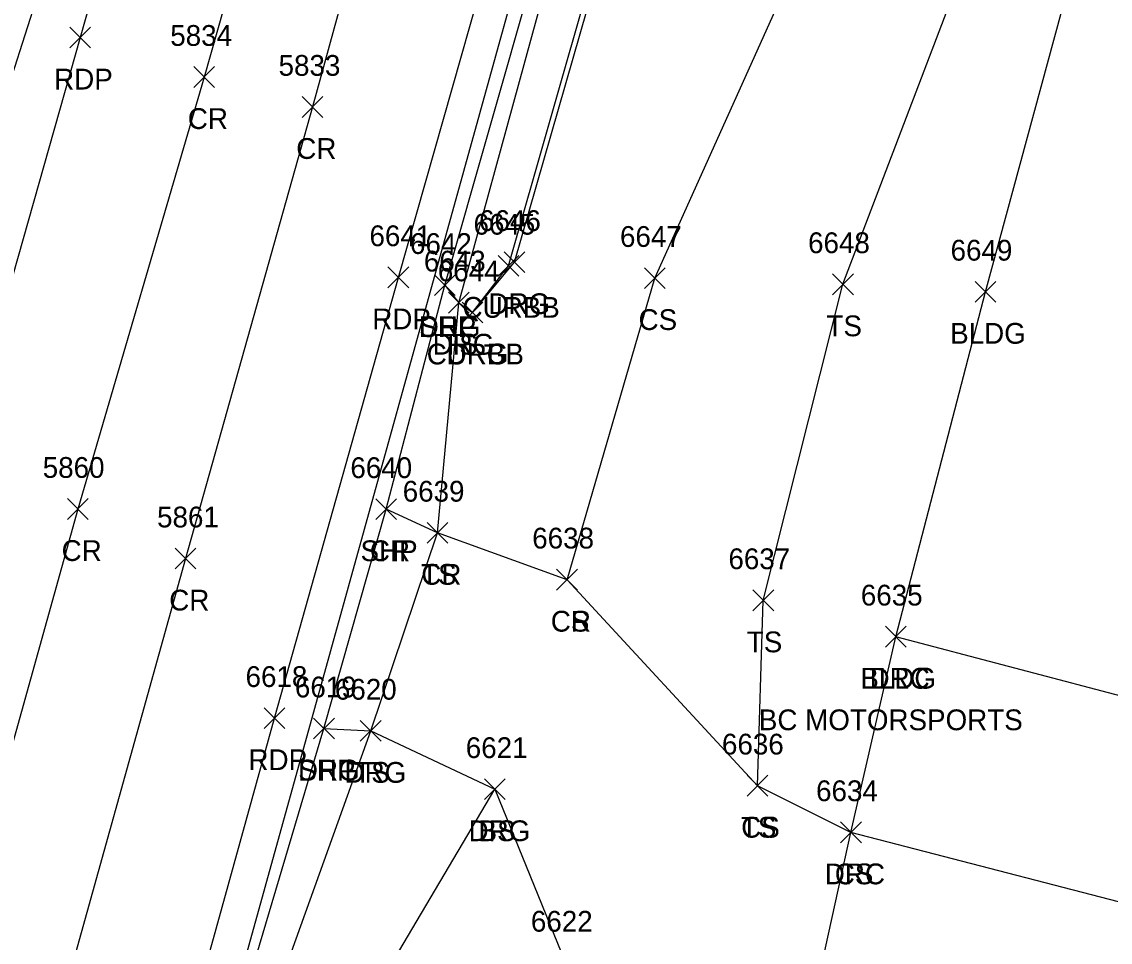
# Model space of a CAD drawing. Extents: x 1443912 to 1445411, y 621446 to 623693.
# Drawn here: x 1444674.1 to 1444778.9, y 622324.2 to 622412.7 of the extents above; entities that cross this region are included whole.
import ezdxf

# ---------------------------------------------------------------- set-up
doc = ezdxf.new("R2010")
doc.units = 0
for name, color, linetype in [('DCP', 7, 'Continuous'), ('L_A', 7, 'Continuous'), ('L_I', 7, 'Continuous'), ('L_TIC', 7, 'Continuous'), ('LBC', 7, 'Continuous'), ('LELB', 7, 'Continuous'), ('P_A', 7, 'Continuous'), ('P_I', 7, 'Continuous'), ('P_TIC', 7, 'Continuous'), ('PET', 7, 'Continuous'), ('PRC', 7, 'Continuous'), ('PSP', 7, 'Continuous'), ('R_A', 7, 'Continuous'), ('R_C', 7, 'Continuous'), ('R_I', 7, 'Continuous'), ('R_TIC', 7, 'Continuous'), ('RC', 7, 'Continuous'), ('RDG', 7, 'Continuous'), ('RDP', 7, 'Continuous')]:
    doc.layers.add(name, color=color, linetype=linetype)

msp = doc.modelspace()

# ---------------------------------------------------------------- linework, layer by layer
at = {"layer": 'DCP'}
msp.add_lwpolyline([(1444737.15, 622472.26), (1444683.32, 622278.32)], dxfattribs=at)
at = {"layer": 'L_TIC'}
for points in [[(1444734.05, 622387.08), (1444736.05, 622389.08)], [(1444736.05, 622387.08), (1444734.05, 622389.08)], [(1444752.17, 622386.48), (1444754.17, 622388.48)], [(1444754.17, 622386.48), (1444752.17, 622388.48)], [(1444765.9, 622385.76), (1444767.9, 622387.76)], [(1444767.9, 622385.76), (1444765.9, 622387.76)], [(1444715.18, 622384.71), (1444717.18, 622386.71)], [(1444717.18, 622384.71), (1444715.18, 622386.71)], [(1444713.14, 622362.56), (1444715.14, 622364.56)], [(1444715.14, 622362.56), (1444713.14, 622364.56)], [(1444725.6, 622358.05), (1444727.6, 622360.05)], [(1444727.6, 622358.05), (1444725.6, 622360.05)], [(1444744.5, 622356.06), (1444746.5, 622358.06)], [(1444746.5, 622356.06), (1444744.5, 622358.06)], [(1444757.25, 622352.56), (1444759.25, 622354.56)], [(1444759.25, 622352.56), (1444757.25, 622354.56)], [(1444706.7, 622343.5), (1444708.7, 622345.5)], [(1444708.7, 622343.5), (1444706.7, 622345.5)], [(1444718.64, 622337.88), (1444720.64, 622339.88)], [(1444720.64, 622337.88), (1444718.64, 622339.88)], [(1444743.93, 622338.22), (1444745.93, 622340.22)], [(1444745.93, 622338.22), (1444743.93, 622340.22)], [(1444743.93, 622338.22), (1444745.93, 622340.22)], [(1444745.93, 622338.22), (1444743.93, 622340.22)], [(1444752.94, 622333.73), (1444754.94, 622335.73)], [(1444754.94, 622333.73), (1444752.94, 622335.73)]]:
    msp.add_lwpolyline(points, dxfattribs=at)
at = {"layer": 'LBC'}
msp.add_lwpolyline([(1444792.62, 622344.51), (1444758.25, 622353.56), (1444766.9, 622386.76), (1444776.91, 622423.65), (1444778.63, 622430.81), (1444786.31, 622459.55), (1444791.63, 622479.91), (1444794.67, 622491.36), (1444803.27, 622524.38), (1444837.65, 622515.4), (1444834.3, 622502.09), (1444827.67, 622476.64)], dxfattribs=at)
at = {"layer": 'LELB'}
for points in [[(1444744.93, 622339.22), (1444745.5, 622357.06), (1444753.17, 622387.48), (1444772.49, 622438.17), (1444769.9, 622468.63), (1444777.07, 622490.47), (1444785.46, 622522.85), (1444790.77, 622543.67), (1444811.19, 622567.84), (1444821.42, 622569.11), (1444823.99, 622546.92), (1444828.15, 622535.05)], [(1444742.88, 622284.71), (1444748.75, 622311.2), (1444753.94, 622334.73), (1444744.93, 622339.22), (1444726.6, 622359.05), (1444735.05, 622388.08), (1444756.32, 622435.36), (1444757.96, 622467.34), (1444762.58, 622493), (1444774.84, 622527.33), (1444774.74, 622549.75)], [(1444739.97, 622249.43), (1444721.46, 622251.74), (1444700.92, 622255.52), (1444690.61, 622258.05), (1444683.65, 622264.07), (1444685.55, 622270.32), (1444689.9, 622281.11), (1444696.48, 622313.23), (1444707.7, 622344.5), (1444714.14, 622363.56), (1444716.18, 622385.71), (1444728.96, 622432.31), (1444739.26, 622468.67), (1444740.51, 622472.1), (1444740.52, 622475.28)], [(1444743.37, 622261.22), (1444723.34, 622269.59), (1444708.16, 622275.57), (1444704.37, 622295.04), (1444703.35, 622311.31), (1444719.64, 622338.88)]]:
    msp.add_lwpolyline(points, dxfattribs=at)
at = {"layer": 'P_TIC'}
for points in [[(1444678.73, 622410.23), (1444680.73, 622412.23)], [(1444680.73, 622410.23), (1444678.73, 622412.23)], [(1444690.66, 622406.43), (1444692.66, 622408.43)], [(1444692.66, 622406.43), (1444690.66, 622408.43)], [(1444701.09, 622403.55), (1444703.09, 622405.55)], [(1444703.09, 622403.55), (1444701.09, 622405.55)], [(1444709.36, 622387.15), (1444711.36, 622389.15)], [(1444711.36, 622387.15), (1444709.36, 622389.15)], [(1444713.84, 622386.4), (1444715.84, 622388.4)], [(1444715.84, 622386.4), (1444713.84, 622388.4)], [(1444678.51, 622364.85), (1444680.51, 622366.85)], [(1444680.51, 622364.85), (1444678.51, 622366.85)], [(1444708.19, 622364.83), (1444710.19, 622366.83)], [(1444710.19, 622364.83), (1444708.19, 622366.83)], [(1444708.19, 622364.83), (1444710.19, 622366.83)], [(1444710.19, 622364.83), (1444708.19, 622366.83)], [(1444713.14, 622362.56), (1444715.14, 622364.56)], [(1444715.14, 622362.56), (1444713.14, 622364.56)], [(1444688.87, 622360.08), (1444690.87, 622362.08)], [(1444690.87, 622360.08), (1444688.87, 622362.08)], [(1444725.6, 622358.05), (1444727.6, 622360.05)], [(1444727.6, 622358.05), (1444725.6, 622360.05)], [(1444697.44, 622344.72), (1444699.44, 622346.72)], [(1444699.44, 622344.72), (1444697.44, 622346.72)], [(1444702.2, 622343.72), (1444704.2, 622345.72)], [(1444704.2, 622343.72), (1444702.2, 622345.72)]]:
    msp.add_lwpolyline(points, dxfattribs=at)
at = {"layer": 'PET'}
for points in [[(1444623.48, 622089.5), (1444632.2, 622118.09), (1444643.37, 622155.41), (1444656.28, 622199.74), (1444664.4, 622229.62), (1444679.43, 622278.16), (1444690.09, 622315.58), (1444698.44, 622345.72), (1444710.36, 622388.15), (1444723.31, 622433.67), (1444734.7, 622474.11), (1444754.07, 622543.94), (1444762.27, 622574.66), (1444773.16, 622611.58)], [(1444707.78, 622511.05), (1444700.03, 622482.58), (1444691.73, 622453.67), (1444679.73, 622411.23), (1444667.69, 622368.84), (1444653.08, 622317.67), (1444637.74, 622256.92), (1444626.42, 622209.58), (1444619.02, 622182.67), (1444605.37, 622130.08), (1444589.4, 622078.61), (1444578.44, 622026.86), (1444565.52, 621990.05), (1444556.87, 621958.17), (1444542.16, 621907.74), (1444529.8, 621863.07), (1444511.99, 621799.88), (1444498.16, 621751.76), (1444483.13, 621697.3), (1444470.84, 621653.16), (1444463.41, 621627.34), (1444449.07, 621575.52), (1444430.26, 621508.83), (1444421.17, 621471.46)]]:
    msp.add_lwpolyline(points, dxfattribs=at)
at = {"layer": 'PRC'}
for points in [[(1444864.1, 623005.34), (1444851.39, 622950.16), (1444837.25, 622893.61), (1444822.84, 622838.02), (1444810.34, 622792.94), (1444799.32, 622750.35), (1444788.05, 622712.65), (1444779.51, 622680.27), (1444771.55, 622651.63), (1444762.01, 622615.65), (1444752.75, 622584.12), (1444739.92, 622538.84), (1444733.6, 622516.91), (1444722.13, 622475.76), (1444713.59, 622446.41), (1444702.09, 622404.55), (1444689.87, 622361.08), (1444676.17, 622311.92), (1444657.59, 622249.98), (1444643.66, 622204.01), (1444635.38, 622177.66), (1444620.59, 622126.88), (1444604.97, 622075.74)], [(1444846.73, 622950.74), (1444829.37, 622896.11), (1444814.12, 622840.53), (1444801.7, 622795.63), (1444790.08, 622753.54), (1444778.65, 622716.11), (1444769.12, 622683.18), (1444760.94, 622654.81), (1444750.77, 622619.03), (1444741.67, 622586.01), (1444729.73, 622541.23), (1444723.42, 622520.39), (1444711.77, 622478.97), (1444703.65, 622449.63), (1444691.66, 622407.43), (1444679.51, 622365.85), (1444664.93, 622313.64), (1444649.43, 622253.98), (1444637.04, 622206.21), (1444631.31, 622178.74), (1444618.32, 622127.38), (1444604.97, 622075.74)], [(1444726.6, 622359.05), (1444714.14, 622363.56), (1444709.19, 622365.83)]]:
    msp.add_lwpolyline(points, dxfattribs=at)
at = {"layer": 'PSP'}
for points in [[(1444628.13, 622076.36), (1444639.3, 622115.36), (1444644.89, 622137.62), (1444649.21, 622153.55), (1444661.8, 622198.05), (1444670.3, 622227.5), (1444674.58, 622242.76), (1444679.89, 622261.63), (1444684.08, 622277.6), (1444693.94, 622313.61), (1444703.2, 622344.72), (1444709.19, 622365.83), (1444714.84, 622387.4), (1444727.7, 622432.5), (1444737.82, 622469.76), (1444738.76, 622472.58), (1444739.4, 622474.95), (1444744.7, 622495.27), (1444757.04, 622537.24), (1444773.11, 622588.76)], [(1444708.02, 622525.06), (1444703.26, 622510.63), (1444694.99, 622483.8), (1444687.65, 622455.43), (1444679.42, 622427.15), (1444669.36, 622395.79), (1444665.29, 622376.89), (1444648.73, 622318.09), (1444646.34, 622310.05), (1444631.38, 622258.8), (1444618.63, 622212.47), (1444610.54, 622185.48), (1444596.17, 622132.46), (1444585.6, 622096.58)]]:
    msp.add_lwpolyline(points, dxfattribs=at)
at = {"layer": 'R_TIC'}
for points in [[(1444719.96, 622388.26), (1444721.96, 622390.26)], [(1444721.96, 622388.26), (1444719.96, 622390.26)], [(1444720.54, 622388.61), (1444722.54, 622390.61)], [(1444722.54, 622388.61), (1444720.54, 622390.61)], [(1444713.84, 622386.4), (1444715.84, 622388.4)], [(1444715.84, 622386.4), (1444713.84, 622388.4)], [(1444715.18, 622384.71), (1444717.18, 622386.71)], [(1444717.18, 622384.71), (1444715.18, 622386.71)], [(1444716.51, 622383.77), (1444718.51, 622385.77)], [(1444718.51, 622383.77), (1444716.51, 622385.77)], [(1444716.51, 622383.77), (1444718.51, 622385.77)], [(1444718.51, 622383.77), (1444716.51, 622385.77)], [(1444757.25, 622352.56), (1444759.25, 622354.56)], [(1444759.25, 622352.56), (1444757.25, 622354.56)], [(1444702.2, 622343.72), (1444704.2, 622345.72)], [(1444704.2, 622343.72), (1444702.2, 622345.72)], [(1444706.7, 622343.5), (1444708.7, 622345.5)], [(1444708.7, 622343.5), (1444706.7, 622345.5)], [(1444718.64, 622337.88), (1444720.64, 622339.88)], [(1444720.64, 622337.88), (1444718.64, 622339.88)], [(1444752.94, 622333.73), (1444754.94, 622335.73)], [(1444754.94, 622333.73), (1444752.94, 622335.73)]]:
    msp.add_lwpolyline(points, dxfattribs=at)
at = {"layer": 'RC'}
msp.add_lwpolyline([(1444717.51, 622384.77), (1444720.96, 622389.26), (1444733.01, 622431.34), (1444750.05, 622492.56), (1444749.88, 622494.84), (1444748.11, 622496.13), (1444746.03, 622496.33), (1444745, 622494.91)], dxfattribs=at)
at = {"layer": 'RDG'}
for points in [[(1444714.84, 622387.4), (1444716.18, 622385.71), (1444717.51, 622384.77), (1444721.54, 622389.61), (1444733.52, 622431.24), (1444750.49, 622492.72), (1444750.28, 622495.05), (1444749.33, 622496.69)], [(1444703.2, 622344.72), (1444707.7, 622344.5), (1444719.64, 622338.88), (1444726.47, 622322.17), (1444729.28, 622309.1), (1444722.82, 622288.86), (1444742.88, 622284.71), (1444762.53, 622282.3), (1444773.96, 622302.29), (1444789.67, 622319.53), (1444800.48, 622324.69)]]:
    msp.add_lwpolyline(points, dxfattribs=at)
at = {"layer": 'RDP'}
msp.add_lwpolyline([(1444792.62, 622344.51), (1444786.89, 622326.17), (1444753.94, 622334.73), (1444758.25, 622353.56)], dxfattribs=at)

# ---------------------------------------------------------------- texts
at = {"layer": 'L_A'}
for s, p in [('CS', (1444733.49, 622383.08)), ('TS', (1444751.58, 622382.48)), ('BLDG', (1444763.49, 622381.76)), ('TS', (1444714.59, 622380.71)), ('TS', (1444712.55, 622358.56)), ('CS', (1444725.04, 622354.05)), ('TS', (1444743.91, 622352.06)), ('BLDG', (1444754.84, 622348.56)), ('TS', (1444706.11, 622339.5)), ('TS', (1444743.34, 622334.22)), ('CS', (1444743.37, 622334.22)), ('BS', (1444718.08, 622333.88)), ('CS', (1444752.38, 622329.73))]:
    msp.add_text(s, height=2, dxfattribs=at).set_placement(p)
at = {"layer": 'L_I'}
for s, p in [('6647', (1444731.7, 622391.08)), ('6648', (1444749.81, 622390.48)), ('6649', (1444763.53, 622389.76)), ('6643', (1444712.82, 622388.71)), ('6639', (1444710.78, 622366.56)), ('6638', (1444723.25, 622362.05)), ('6637', (1444742.14, 622360.06)), ('6635', (1444754.89, 622356.56)), ('6620', (1444704.25, 622347.5)), ('6621', (1444716.85, 622341.88)), ('6636', (1444741.52, 622342.22)), ('6636', (1444741.52, 622342.22)), ('6634', (1444750.58, 622337.73)), ('6622', (1444723.12, 622325.17))]:
    msp.add_text(s, height=2, dxfattribs=at).set_placement(p)
at = {"layer": 'P_A'}
for s, p in [('RDP', (1444677.22, 622406.23)), ('CR', (1444690.09, 622402.43)), ('CR', (1444700.53, 622399.55)), ('RDP', (1444707.85, 622383.15)), ('SHP', (1444712.37, 622382.4)), ('CR', (1444677.94, 622360.85)), ('SHP', (1444706.72, 622360.83)), ('CR', (1444707.62, 622360.83)), ('CR', (1444712.57, 622358.56)), ('CR', (1444688.3, 622356.08)), ('CR', (1444725.04, 622354.05)), ('RDP', (1444695.93, 622340.72)), ('SHP', (1444700.73, 622339.72))]:
    msp.add_text(s, height=2, dxfattribs=at).set_placement(p)
at = {"layer": 'P_I'}
for s, p in [('5834', (1444688.4, 622410.43)), ('5833', (1444698.83, 622407.55)), ('6641', (1444707.58, 622391.15)), ('6642', (1444711.48, 622390.4)), ('5860', (1444676.12, 622368.85)), ('6640', (1444705.74, 622368.83)), ('6640', (1444705.74, 622368.83)), ('6639', (1444710.78, 622366.56)), ('5861', (1444687.13, 622364.08)), ('6638', (1444723.25, 622362.05)), ('6618', (1444695.65, 622348.72)), ('6619', (1444700.4, 622347.72))]:
    msp.add_text(s, height=2, dxfattribs=at).set_placement(p)
at = {"layer": 'R_A'}
for s, p in [('DRG', (1444719.03, 622384.61)), ('CURBB', (1444716.54, 622384.26)), ('DRG', (1444712.33, 622382.4)), ('DRG', (1444713.66, 622380.71)), ('CURBB', (1444713.09, 622379.77)), ('DRG', (1444715, 622379.77)), ('DRC', (1444755.73, 622348.56)), ('DRG', (1444700.69, 622339.72)), ('DRG', (1444705.18, 622339.5)), ('DRG', (1444717.12, 622333.88)), ('DRC', (1444751.42, 622329.73))]:
    msp.add_text(s, height=2, dxfattribs=at).set_placement(p)
at = {"layer": 'R_C'}
msp.add_text('BC MOTORSPORTS', height=2, dxfattribs=at).set_placement((1444745.07, 622344.56))
at = {"layer": 'R_I'}
for s, p in [('6645', (1444717.6, 622392.26)), ('6646', (1444718.13, 622392.61)), ('6642', (1444711.48, 622390.4)), ('6643', (1444712.82, 622388.71)), ('6644', (1444714.16, 622387.77)), ('6644', (1444714.16, 622387.77)), ('6635', (1444754.89, 622356.56)), ('6619', (1444700.4, 622347.72)), ('6620', (1444704.25, 622347.5)), ('6621', (1444716.85, 622341.88)), ('6634', (1444750.58, 622337.73)), ('6622', (1444723.12, 622325.17))]:
    msp.add_text(s, height=2, dxfattribs=at).set_placement(p)

doc.saveas('drawing.dxf')
